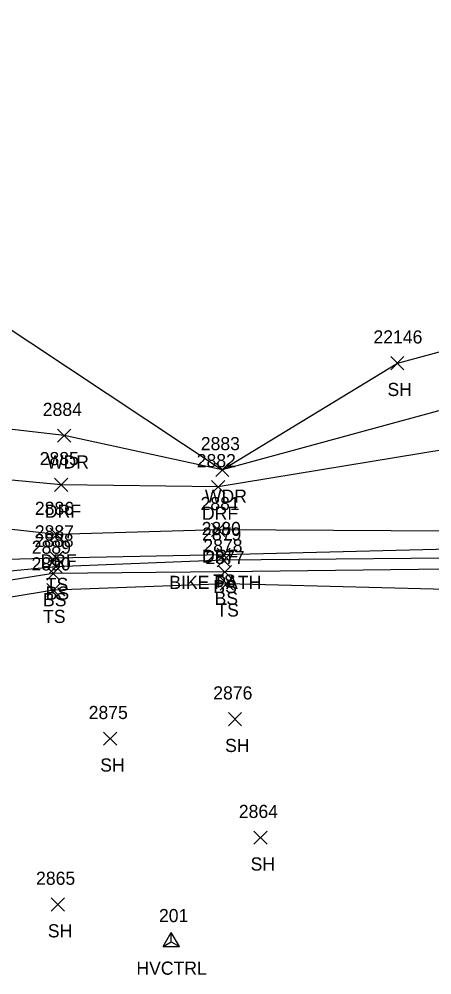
# Model space of a CAD drawing. Extents: x 1439173 to 1457902, y 641926 to 659889.
# Drawn here: x 1447191 to 1447253.7, y 651456.6 to 651602.1 of the extents above; entities that cross this region are included whole.
import ezdxf

# ---------------------------------------------------------------- set-up
doc = ezdxf.new("R2010")
doc.units = 0
for name, color, linetype in [('C_A', 7, 'Continuous'), ('C_I', 7, 'Continuous'), ('CPSM', 7, 'Continuous'), ('L_A', 7, 'Continuous'), ('L_I', 7, 'Continuous'), ('L_TIC', 7, 'Continuous'), ('LAWA', 7, 'Continuous'), ('LELB', 7, 'Continuous'), ('LSOGP', 7, 'Continuous'), ('R_A', 7, 'Continuous'), ('R_C', 7, 'Continuous'), ('R_I', 7, 'Continuous'), ('R_TIC', 7, 'Continuous'), ('RDF', 7, 'Continuous')]:
    doc.layers.add(name, color=color, linetype=linetype)

msp = doc.modelspace()

# ---------------------------------------------------------------- linework, layer by layer
at = {"layer": 'CPSM'}
for p, q in [((1447212.86, 651460.95), (1447214.11, 651463.11)), ((1447212.86, 651460.95), (1447214.11, 651463.11)), ((1447215.36, 651460.95), (1447214.11, 651463.11)), ((1447214.11, 651461.67), (1447214.11, 651463.11)), ((1447215.36, 651460.95), (1447214.11, 651463.11)), ((1447214.11, 651461.67), (1447214.11, 651463.11)), ((1447212.86, 651460.95), (1447214.11, 651461.67)), ((1447212.86, 651460.95), (1447214.11, 651461.67)), ((1447212.86, 651460.95), (1447215.36, 651460.95)), ((1447212.86, 651460.95), (1447215.36, 651460.95)), ((1447214.11, 651461.67), (1447214.11, 651461.67)), ((1447214.11, 651461.67), (1447215.36, 651460.95)), ((1447214.11, 651461.67), (1447214.11, 651461.67)), ((1447214.11, 651461.67), (1447215.36, 651460.95))]:
    msp.add_line(p, q, dxfattribs=at)
at = {"layer": 'L_TIC'}
for points in [[(1447247.47, 651548.74), (1447249.47, 651550.74)], [(1447249.47, 651548.74), (1447247.47, 651550.74)], [(1447196.82, 651537.71), (1447198.82, 651539.71)], [(1447198.82, 651537.71), (1447196.82, 651539.71)], [(1447220.85, 651532.5), (1447222.85, 651534.5)], [(1447222.85, 651532.5), (1447220.85, 651534.5)], [(1447195.62, 651519.07), (1447197.62, 651521.07)], [(1447197.62, 651519.07), (1447195.62, 651521.07)], [(1447221.06, 651519.58), (1447223.06, 651521.58)], [(1447223.06, 651519.58), (1447221.06, 651521.58)], [(1447221.06, 651518.74), (1447223.06, 651520.74)], [(1447223.06, 651518.74), (1447221.06, 651520.74)], [(1447195.57, 651517.76), (1447197.57, 651519.76)], [(1447197.57, 651517.76), (1447195.57, 651519.76)], [(1447221.24, 651516.96), (1447223.24, 651518.96)], [(1447223.24, 651516.96), (1447221.24, 651518.96)], [(1447195.17, 651516.74), (1447197.17, 651518.74)], [(1447197.17, 651516.74), (1447195.17, 651518.74)], [(1447195.21, 651514.2), (1447197.21, 651516.2)], [(1447197.21, 651514.2), (1447195.21, 651516.2)], [(1447221.55, 651515.18), (1447223.55, 651517.18)], [(1447223.55, 651515.18), (1447221.55, 651517.18)], [(1447222.79, 651494.56), (1447224.79, 651496.56)], [(1447224.79, 651494.56), (1447222.79, 651496.56)], [(1447203.81, 651491.58), (1447205.81, 651493.58)], [(1447205.81, 651491.58), (1447203.81, 651493.58)], [(1447226.67, 651476.52), (1447228.67, 651478.52)], [(1447228.67, 651476.52), (1447226.67, 651478.52)], [(1447195.85, 651466.35), (1447197.85, 651468.35)], [(1447197.85, 651466.35), (1447195.85, 651468.35)]]:
    msp.add_lwpolyline(points, dxfattribs=at)
at = {"layer": 'LAWA'}
msp.add_lwpolyline([(1447259, 651543.68), (1447221.85, 651533.5), (1447197.82, 651538.71), (1447169.76, 651541.98), (1447159.04, 651558.48), (1447184.01, 651562.26)], dxfattribs=at)
at = {"layer": 'LELB'}
for points in [[(1447267.68, 651520.15), (1447222.06, 651519.74), (1447196.57, 651518.76), (1447169.31, 651516.15), (1447156.18, 651515.99), (1447151.53, 651518.98), (1447146.25, 651537.11), (1447138.61, 651552.68), (1447137.41, 651556.95), (1447140.87, 651559.01), (1447153.92, 651561.67), (1447186.09, 651566.1)], [(1447268.52, 651518.56), (1447222.24, 651517.96), (1447196.17, 651517.74), (1447169.44, 651513.52), (1447155.38, 651513.8), (1447149.45, 651517.38), (1447145.15, 651536.12), (1447137.45, 651552.24), (1447132.62, 651556.95)], [(1447266.45, 651521.7), (1447222.06, 651520.58), (1447196.62, 651520.07), (1447168.84, 651519.31), (1447156.56, 651518.27), (1447154.34, 651521.1), (1447149.21, 651537.08), (1447140.04, 651553.14), (1447139.81, 651555.66), (1447142.33, 651556.33), (1447149.44, 651556.73)], [(1447269.64, 651514.96), (1447222.55, 651516.18), (1447196.21, 651515.2), (1447170.09, 651510.88), (1447154.94, 651509.27), (1447146.93, 651515.69), (1447142.84, 651536.02), (1447134.38, 651550.52), (1447129.19, 651553.22)]]:
    msp.add_lwpolyline(points, dxfattribs=at)
at = {"layer": 'LSOGP'}
msp.add_lwpolyline([(1447127.72, 651811.45), (1447140.92, 651786.37), (1447151.26, 651760.06), (1447153.39, 651730.38), (1447163.84, 651707.92), (1447168.31, 651692.95), (1447171.92, 651663.55), (1447176.46, 651638.56), (1447181.25, 651616.6), (1447181.1, 651607.27), (1447181.61, 651589.03), (1447182.46, 651582.3), (1447184.06, 651571.78), (1447183.92, 651570.32), (1447184.78, 651568.22), (1447186.09, 651566.11), (1447184.01, 651562.26), (1447186.83, 651556.75), (1447221.85, 651533.5), (1447248.47, 651549.74), (1447285.41, 651559.73)], dxfattribs=at)
at = {"layer": 'R_TIC'}
for points in [[(1447196.36, 651530.22), (1447198.36, 651532.22)], [(1447198.36, 651530.22), (1447196.36, 651532.22)], [(1447220.23, 651529.91), (1447222.23, 651531.91)], [(1447222.23, 651529.91), (1447220.23, 651531.91)], [(1447220.24, 651523.38), (1447222.24, 651525.38)], [(1447222.24, 651523.38), (1447220.24, 651525.38)], [(1447195.69, 651522.65), (1447197.69, 651524.65)], [(1447197.69, 651522.65), (1447195.69, 651524.65)]]:
    msp.add_lwpolyline(points, dxfattribs=at)
at = {"layer": 'RDF'}
for points in [[(1447601.38, 651586.29), (1447556.01, 651578.96), (1447507.7, 651571.93), (1447456.45, 651560.72), (1447432.48, 651556.95), (1447394.32, 651548.16), (1447355.4, 651542.43), (1447335.27, 651541.48), (1447321.05, 651539.21), (1447294.43, 651538.67), (1447259.74, 651537.28), (1447221.23, 651530.91)], [(1447221.23, 651530.91), (1447197.36, 651531.22), (1447169.82, 651533.81), (1447158.24, 651544.17), (1447152.08, 651556.07), (1447153.92, 651561.67), (1447154.03, 651563.08), (1447154.17, 651565.22), (1447155.12, 651566.52)], [(1447265.06, 651524.1), (1447221.24, 651524.38), (1447196.69, 651523.65), (1447168.49, 651526.82), (1447152.98, 651539.04), (1447143.1, 651552.25), (1447142.33, 651556.33), (1447140.87, 651559.01), (1447139.8, 651560.4), (1447138.17, 651561.87), (1447136.14, 651562.93)]]:
    msp.add_lwpolyline(points, dxfattribs=at)

# ---------------------------------------------------------------- texts
at = {"layer": 'C_A'}
msp.add_text('HVCTRL', height=2, dxfattribs=at).set_placement((1447208.8, 651456.67))
msp.add_text('HVCTRL', height=2, dxfattribs=at).set_placement((1447208.8, 651456.67))
at = {"layer": 'C_I'}
msp.add_text('201', height=2, dxfattribs=at).set_placement((1447212.23, 651464.67))
msp.add_text('201', height=2, dxfattribs=at).set_placement((1447212.23, 651464.67))
at = {"layer": 'L_A'}
for s, p in [('SH', (1447246.96, 651544.74)), ('WDR', (1447195.19, 651533.71)), ('WDR', (1447219.21, 651528.5)), ('TS', (1447220.47, 651515.58)), ('TS', (1447195.03, 651515.07)), ('BS', (1447220.5, 651514.74)), ('BS', (1447194.61, 651512.74)), ('BS', (1447195.01, 651513.76)), ('BS', (1447220.68, 651512.96)), ('TS', (1447220.96, 651511.18)), ('TS', (1447194.62, 651510.2)), ('SH', (1447222.28, 651490.56)), ('SH', (1447203.3, 651487.58)), ('SH', (1447226.16, 651472.52)), ('SH', (1447195.34, 651462.35))]:
    msp.add_text(s, height=2, dxfattribs=at).set_placement(p)
at = {"layer": 'L_I'}
for s, p in [('22146', (1447244.83, 651552.74)), ('2884', (1447194.57, 651541.71)), ('2883', (1447218.59, 651536.5)), ('2887', (1447193.36, 651523.07)), ('2880', (1447218.72, 651523.58)), ('2879', (1447218.79, 651522.74)), ('2888', (1447193.31, 651521.76)), ('2889', (1447192.9, 651520.74)), ('2878', (1447218.98, 651520.96)), ('2877', (1447219.29, 651519.18)), ('2890', (1447192.86, 651518.2)), ('2876', (1447220.48, 651498.56)), ('2875', (1447201.55, 651495.58)), ('2864', (1447224.37, 651480.52)), ('2865', (1447193.55, 651470.35))]:
    msp.add_text(s, height=2, dxfattribs=at).set_placement(p)
at = {"layer": 'R_A'}
for p in [(1447194.9, 651526.22), (1447218.77, 651525.91), (1447194.22, 651518.65), (1447218.77, 651519.38)]:
    msp.add_text('DRF', height=2, dxfattribs=at).set_placement(p)
at = {"layer": 'R_C'}
msp.add_text('BIKE PATH', height=2, dxfattribs=at).set_placement((1447213.81, 651515.38))
at = {"layer": 'R_I'}
for s, p in [('2885', (1447194.1, 651534.22)), ('2882', (1447217.97, 651533.91)), ('2881', (1447218.55, 651527.38)), ('2886', (1447193.37, 651526.65))]:
    msp.add_text(s, height=2, dxfattribs=at).set_placement(p)

doc.saveas('drawing.dxf')
